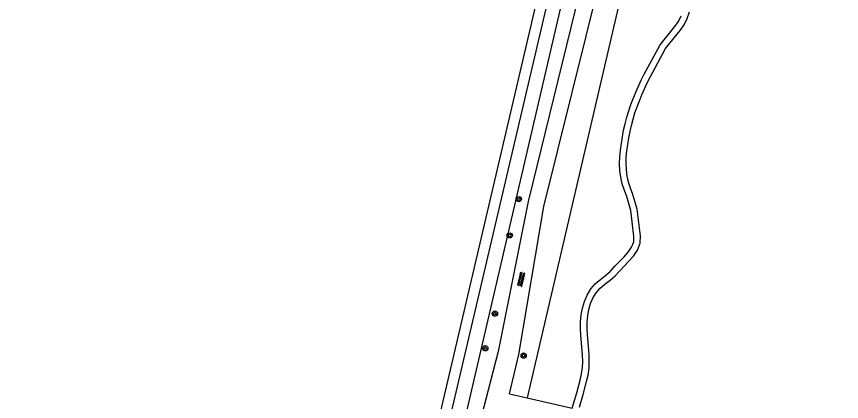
# Model space of a CAD drawing. Extents: x 124000 to 129000, y 395500 to 397503.
# Drawn here: x 128803.9 to 128929.5, y 396690.5 to 396749 of the extents above; entities that cross this region are included whole.
import ezdxf

# ---------------------------------------------------------------- set-up
doc = ezdxf.new("R2010")
doc.units = 0
for name, color, linetype in [('gg-afsc-draadraster', 7, 'Continuous'), ('gg-knt-onverhard', 7, 'Continuous'), ('gt-grn-groengrens', 7, 'Continuous'), ('gt-symb-boom', 7, 'Continuous'), ('gt-symb-overige verharding', 7, 'Continuous')]:
    doc.layers.add(name, color=color, linetype=linetype)

# ---------------------------------------------------------------- blocks, each defined once
blk = doc.blocks.new('gt0-BOOM')
at = {"layer": 'gt-symb-boom'}
for radius in [0.4, 0.2]:
    blk.add_circle((0, 0), radius, dxfattribs=at)
blk = doc.blocks.new('gt0-OVH')
at = {"layer": 'gt-symb-overige verharding'}
for points in [[(-0.97, 0.3), (-0.97, 0.31), (-0.96, 0.32), (-0.97, 0.33), (-0.97, 0.34), (-0.98, 0.35), (-0.99, 0.35), (-1, 0.36), (-1.01, 0.35), (-1.02, 0.35), (-1.03, 0.34), (-1.03, 0.33), (-1.04, 0.32), (-1.03, 0.31), (-1.03, 0.3), (-1.02, 0.29), (-1.01, 0.29), (-1, 0.28), (-0.99, 0.29), (-0.98, 0.29)], [(-0.87, 0.11), (-0.87, 0.12), (-0.86, 0.13), (-0.87, 0.14), (-0.87, 0.15), (-0.88, 0.16), (-0.89, 0.16), (-0.9, 0.16), (-0.91, 0.16), (-0.92, 0.16), (-0.93, 0.15), (-0.93, 0.14), (-0.94, 0.13), (-0.93, 0.12), (-0.93, 0.11), (-0.92, 0.1), (-0.91, 0.09), (-0.9, 0.09), (-0.89, 0.09), (-0.88, 0.1)], [(-0.77, 0.3), (-0.77, 0.31), (-0.76, 0.32), (-0.77, 0.33), (-0.77, 0.34), (-0.78, 0.35), (-0.79, 0.35), (-0.8, 0.36), (-0.81, 0.35), (-0.82, 0.35), (-0.83, 0.34), (-0.83, 0.33), (-0.84, 0.32), (-0.83, 0.31), (-0.83, 0.3), (-0.82, 0.29), (-0.81, 0.29), (-0.8, 0.28), (-0.79, 0.29), (-0.78, 0.29)], [(-0.67, 0.11), (-0.67, 0.12), (-0.66, 0.13), (-0.67, 0.14), (-0.67, 0.15), (-0.68, 0.16), (-0.69, 0.16), (-0.7, 0.16), (-0.71, 0.16), (-0.72, 0.16), (-0.73, 0.15), (-0.73, 0.14), (-0.74, 0.13), (-0.73, 0.12), (-0.73, 0.11), (-0.72, 0.1), (-0.71, 0.09), (-0.7, 0.09), (-0.69, 0.09), (-0.68, 0.1)], [(-0.57, 0.3), (-0.57, 0.31), (-0.56, 0.32), (-0.57, 0.33), (-0.57, 0.34), (-0.58, 0.35), (-0.59, 0.35), (-0.6, 0.36), (-0.61, 0.35), (-0.62, 0.35), (-0.63, 0.34), (-0.63, 0.33), (-0.64, 0.32), (-0.63, 0.31), (-0.63, 0.3), (-0.62, 0.29), (-0.61, 0.29), (-0.6, 0.28), (-0.59, 0.29), (-0.58, 0.29)], [(-0.47, 0.11), (-0.47, 0.12), (-0.46, 0.13), (-0.47, 0.14), (-0.47, 0.15), (-0.48, 0.16), (-0.49, 0.16), (-0.5, 0.16), (-0.51, 0.16), (-0.52, 0.16), (-0.53, 0.15), (-0.53, 0.14), (-0.54, 0.13), (-0.53, 0.12), (-0.53, 0.11), (-0.52, 0.1), (-0.51, 0.09), (-0.5, 0.09), (-0.49, 0.09), (-0.48, 0.1)], [(-0.37, 0.3), (-0.37, 0.31), (-0.36, 0.32), (-0.37, 0.33), (-0.37, 0.34), (-0.38, 0.35), (-0.39, 0.35), (-0.4, 0.36), (-0.41, 0.35), (-0.42, 0.35), (-0.43, 0.34), (-0.43, 0.33), (-0.44, 0.32), (-0.43, 0.31), (-0.43, 0.3), (-0.42, 0.29), (-0.41, 0.29), (-0.4, 0.28), (-0.39, 0.29), (-0.38, 0.29)], [(-0.27, 0.11), (-0.27, 0.12), (-0.26, 0.13), (-0.27, 0.14), (-0.27, 0.15), (-0.28, 0.16), (-0.29, 0.16), (-0.3, 0.16), (-0.31, 0.16), (-0.32, 0.16), (-0.33, 0.15), (-0.33, 0.14), (-0.34, 0.13), (-0.33, 0.12), (-0.33, 0.11), (-0.32, 0.1), (-0.31, 0.09), (-0.3, 0.09), (-0.29, 0.09), (-0.28, 0.1)], [(-0.17, 0.3), (-0.17, 0.31), (-0.16, 0.32), (-0.17, 0.33), (-0.17, 0.34), (-0.18, 0.35), (-0.19, 0.35), (-0.2, 0.36), (-0.21, 0.35), (-0.22, 0.35), (-0.23, 0.34), (-0.23, 0.33), (-0.24, 0.32), (-0.23, 0.31), (-0.23, 0.3), (-0.22, 0.29), (-0.21, 0.29), (-0.2, 0.28), (-0.19, 0.29), (-0.18, 0.29)], [(-0.07, 0.11), (-0.07, 0.12), (-0.06, 0.13), (-0.07, 0.14), (-0.07, 0.15), (-0.08, 0.16), (-0.09, 0.16), (-0.1, 0.16), (-0.11, 0.16), (-0.12, 0.16), (-0.13, 0.15), (-0.13, 0.14), (-0.14, 0.13), (-0.13, 0.12), (-0.13, 0.11), (-0.12, 0.1), (-0.11, 0.09), (-0.1, 0.09), (-0.09, 0.09), (-0.08, 0.1)], [(0.03, 0.3), (0.03, 0.31), (0.04, 0.32), (0.03, 0.33), (0.03, 0.34), (0.02, 0.35), (0.01, 0.35), (0, 0.36), (-0.01, 0.35), (-0.02, 0.35), (-0.03, 0.34), (-0.03, 0.33), (-0.04, 0.32), (-0.03, 0.31), (-0.03, 0.3), (-0.02, 0.29), (-0.01, 0.29), (0, 0.28), (0.01, 0.29), (0.02, 0.29)], [(0.13, 0.11), (0.13, 0.12), (0.14, 0.13), (0.13, 0.14), (0.13, 0.15), (0.12, 0.16), (0.11, 0.16), (0.1, 0.16), (0.09, 0.16), (0.08, 0.16), (0.07, 0.15), (0.07, 0.14), (0.06, 0.13), (0.07, 0.12), (0.07, 0.11), (0.08, 0.1), (0.09, 0.09), (0.1, 0.09), (0.11, 0.09), (0.12, 0.1)], [(0.23, 0.3), (0.23, 0.31), (0.24, 0.32), (0.23, 0.33), (0.23, 0.34), (0.22, 0.35), (0.21, 0.35), (0.2, 0.36), (0.19, 0.35), (0.18, 0.35), (0.17, 0.34), (0.17, 0.33), (0.16, 0.32), (0.17, 0.31), (0.17, 0.3), (0.18, 0.29), (0.19, 0.29), (0.2, 0.28), (0.21, 0.29), (0.22, 0.29)], [(0.33, 0.11), (0.33, 0.12), (0.34, 0.13), (0.33, 0.14), (0.33, 0.15), (0.32, 0.16), (0.31, 0.16), (0.3, 0.16), (0.29, 0.16), (0.28, 0.16), (0.27, 0.15), (0.27, 0.14), (0.26, 0.13), (0.27, 0.12), (0.27, 0.11), (0.28, 0.1), (0.29, 0.09), (0.3, 0.09), (0.31, 0.09), (0.32, 0.1)], [(0.43, 0.3), (0.43, 0.31), (0.44, 0.32), (0.43, 0.33), (0.43, 0.34), (0.42, 0.35), (0.41, 0.35), (0.4, 0.36), (0.39, 0.35), (0.38, 0.35), (0.37, 0.34), (0.37, 0.33), (0.36, 0.32), (0.37, 0.31), (0.37, 0.3), (0.38, 0.29), (0.39, 0.29), (0.4, 0.28), (0.41, 0.29), (0.42, 0.29)], [(0.53, 0.11), (0.53, 0.12), (0.54, 0.13), (0.53, 0.14), (0.53, 0.15), (0.52, 0.16), (0.51, 0.16), (0.5, 0.16), (0.49, 0.16), (0.48, 0.16), (0.47, 0.15), (0.47, 0.14), (0.46, 0.13), (0.47, 0.12), (0.47, 0.11), (0.48, 0.1), (0.49, 0.09), (0.5, 0.09), (0.51, 0.09), (0.52, 0.1)], [(0.63, 0.3), (0.63, 0.31), (0.64, 0.32), (0.63, 0.33), (0.63, 0.34), (0.62, 0.35), (0.61, 0.35), (0.6, 0.36), (0.59, 0.35), (0.58, 0.35), (0.57, 0.34), (0.57, 0.33), (0.56, 0.32), (0.57, 0.31), (0.57, 0.3), (0.58, 0.29), (0.59, 0.29), (0.6, 0.28), (0.61, 0.29), (0.62, 0.29)], [(0.73, 0.11), (0.73, 0.12), (0.74, 0.13), (0.73, 0.14), (0.73, 0.15), (0.72, 0.16), (0.71, 0.16), (0.7, 0.16), (0.69, 0.16), (0.68, 0.16), (0.67, 0.15), (0.67, 0.14), (0.66, 0.13), (0.67, 0.12), (0.67, 0.11), (0.68, 0.1), (0.69, 0.09), (0.7, 0.09), (0.71, 0.09), (0.72, 0.1)], [(0.83, 0.3), (0.83, 0.31), (0.84, 0.32), (0.83, 0.33), (0.83, 0.34), (0.82, 0.35), (0.81, 0.35), (0.8, 0.36), (0.79, 0.35), (0.78, 0.35), (0.77, 0.34), (0.77, 0.33), (0.76, 0.32), (0.77, 0.31), (0.77, 0.3), (0.78, 0.29), (0.79, 0.29), (0.8, 0.28), (0.81, 0.29), (0.82, 0.29)], [(0.93, 0.11), (0.93, 0.12), (0.94, 0.13), (0.93, 0.14), (0.93, 0.15), (0.92, 0.16), (0.91, 0.16), (0.9, 0.16), (0.89, 0.16), (0.88, 0.16), (0.87, 0.15), (0.87, 0.14), (0.86, 0.13), (0.87, 0.12), (0.87, 0.11), (0.88, 0.1), (0.89, 0.09), (0.9, 0.09), (0.91, 0.09), (0.92, 0.1)], [(1.03, 0.3), (1.03, 0.31), (1.04, 0.32), (1.03, 0.33), (1.03, 0.34), (1.02, 0.35), (1.01, 0.35), (1, 0.36), (0.99, 0.35), (0.98, 0.35), (0.97, 0.34), (0.97, 0.33), (0.96, 0.32), (0.97, 0.31), (0.97, 0.3), (0.98, 0.29), (0.99, 0.29), (1, 0.28), (1.01, 0.29), (1.02, 0.29)], [(-0.97, -0.14), (-0.97, -0.13), (-0.96, -0.12), (-0.97, -0.11), (-0.97, -0.1), (-0.98, -0.09), (-0.99, -0.09), (-1, -0.08), (-1.01, -0.09), (-1.02, -0.09), (-1.03, -0.1), (-1.03, -0.11), (-1.04, -0.12), (-1.03, -0.13), (-1.03, -0.14), (-1.02, -0.15), (-1.01, -0.15), (-1, -0.16), (-0.99, -0.15), (-0.98, -0.15)], [(-0.87, -0.33), (-0.87, -0.32), (-0.86, -0.31), (-0.87, -0.3), (-0.87, -0.29), (-0.88, -0.28), (-0.89, -0.28), (-0.9, -0.28), (-0.91, -0.28), (-0.92, -0.28), (-0.93, -0.29), (-0.93, -0.3), (-0.94, -0.31), (-0.93, -0.32), (-0.93, -0.33), (-0.92, -0.34), (-0.91, -0.35), (-0.9, -0.35), (-0.89, -0.35), (-0.88, -0.34)], [(-0.77, -0.14), (-0.77, -0.13), (-0.76, -0.12), (-0.77, -0.11), (-0.77, -0.1), (-0.78, -0.09), (-0.79, -0.09), (-0.8, -0.08), (-0.81, -0.09), (-0.82, -0.09), (-0.83, -0.1), (-0.83, -0.11), (-0.84, -0.12), (-0.83, -0.13), (-0.83, -0.14), (-0.82, -0.15), (-0.81, -0.15), (-0.8, -0.16), (-0.79, -0.15), (-0.78, -0.15)], [(-0.67, -0.33), (-0.67, -0.32), (-0.66, -0.31), (-0.67, -0.3), (-0.67, -0.29), (-0.68, -0.28), (-0.69, -0.28), (-0.7, -0.28), (-0.71, -0.28), (-0.72, -0.28), (-0.73, -0.29), (-0.73, -0.3), (-0.74, -0.31), (-0.73, -0.32), (-0.73, -0.33), (-0.72, -0.34), (-0.71, -0.35), (-0.7, -0.35), (-0.69, -0.35), (-0.68, -0.34)], [(-0.57, -0.14), (-0.57, -0.13), (-0.56, -0.12), (-0.57, -0.11), (-0.57, -0.1), (-0.58, -0.09), (-0.59, -0.09), (-0.6, -0.08), (-0.61, -0.09), (-0.62, -0.09), (-0.63, -0.1), (-0.63, -0.11), (-0.64, -0.12), (-0.63, -0.13), (-0.63, -0.14), (-0.62, -0.15), (-0.61, -0.15), (-0.6, -0.16), (-0.59, -0.15), (-0.58, -0.15)], [(-0.47, -0.33), (-0.47, -0.32), (-0.46, -0.31), (-0.47, -0.3), (-0.47, -0.29), (-0.48, -0.28), (-0.49, -0.28), (-0.5, -0.28), (-0.51, -0.28), (-0.52, -0.28), (-0.53, -0.29), (-0.53, -0.3), (-0.54, -0.31), (-0.53, -0.32), (-0.53, -0.33), (-0.52, -0.34), (-0.51, -0.35), (-0.5, -0.35), (-0.49, -0.35), (-0.48, -0.34)], [(-0.37, -0.14), (-0.37, -0.13), (-0.36, -0.12), (-0.37, -0.11), (-0.37, -0.1), (-0.38, -0.09), (-0.39, -0.09), (-0.4, -0.08), (-0.41, -0.09), (-0.42, -0.09), (-0.43, -0.1), (-0.43, -0.11), (-0.44, -0.12), (-0.43, -0.13), (-0.43, -0.14), (-0.42, -0.15), (-0.41, -0.15), (-0.4, -0.16), (-0.39, -0.15), (-0.38, -0.15)], [(-0.27, -0.33), (-0.27, -0.32), (-0.26, -0.31), (-0.27, -0.3), (-0.27, -0.29), (-0.28, -0.28), (-0.29, -0.28), (-0.3, -0.28), (-0.31, -0.28), (-0.32, -0.28), (-0.33, -0.29), (-0.33, -0.3), (-0.34, -0.31), (-0.33, -0.32), (-0.33, -0.33), (-0.32, -0.34), (-0.31, -0.35), (-0.3, -0.35), (-0.29, -0.35), (-0.28, -0.34)], [(-0.17, -0.14), (-0.17, -0.13), (-0.16, -0.12), (-0.17, -0.11), (-0.17, -0.1), (-0.18, -0.09), (-0.19, -0.09), (-0.2, -0.08), (-0.21, -0.09), (-0.22, -0.09), (-0.23, -0.1), (-0.23, -0.11), (-0.24, -0.12), (-0.23, -0.13), (-0.23, -0.14), (-0.22, -0.15), (-0.21, -0.15), (-0.2, -0.16), (-0.19, -0.15), (-0.18, -0.15)], [(-0.07, -0.33), (-0.07, -0.32), (-0.06, -0.31), (-0.07, -0.3), (-0.07, -0.29), (-0.08, -0.28), (-0.09, -0.28), (-0.1, -0.28), (-0.11, -0.28), (-0.12, -0.28), (-0.13, -0.29), (-0.13, -0.3), (-0.14, -0.31), (-0.13, -0.32), (-0.13, -0.33), (-0.12, -0.34), (-0.11, -0.35), (-0.1, -0.35), (-0.09, -0.35), (-0.08, -0.34)], [(0.03, -0.14), (0.03, -0.13), (0.04, -0.12), (0.03, -0.11), (0.03, -0.1), (0.02, -0.09), (0.01, -0.09), (0, -0.08), (-0.01, -0.09), (-0.02, -0.09), (-0.03, -0.1), (-0.03, -0.11), (-0.04, -0.12), (-0.03, -0.13), (-0.03, -0.14), (-0.02, -0.15), (-0.01, -0.15), (0, -0.16), (0.01, -0.15), (0.02, -0.15)], [(0.13, -0.33), (0.13, -0.32), (0.14, -0.31), (0.13, -0.3), (0.13, -0.29), (0.12, -0.28), (0.11, -0.28), (0.1, -0.28), (0.09, -0.28), (0.08, -0.28), (0.07, -0.29), (0.07, -0.3), (0.06, -0.31), (0.07, -0.32), (0.07, -0.33), (0.08, -0.34), (0.09, -0.35), (0.1, -0.35), (0.11, -0.35), (0.12, -0.34)], [(0.23, -0.14), (0.23, -0.13), (0.24, -0.12), (0.23, -0.11), (0.23, -0.1), (0.22, -0.09), (0.21, -0.09), (0.2, -0.08), (0.19, -0.09), (0.18, -0.09), (0.17, -0.1), (0.17, -0.11), (0.16, -0.12), (0.17, -0.13), (0.17, -0.14), (0.18, -0.15), (0.19, -0.15), (0.2, -0.16), (0.21, -0.15), (0.22, -0.15)], [(0.33, -0.33), (0.33, -0.32), (0.34, -0.31), (0.33, -0.3), (0.33, -0.29), (0.32, -0.28), (0.31, -0.28), (0.3, -0.28), (0.29, -0.28), (0.28, -0.28), (0.27, -0.29), (0.27, -0.3), (0.26, -0.31), (0.27, -0.32), (0.27, -0.33), (0.28, -0.34), (0.29, -0.35), (0.3, -0.35), (0.31, -0.35), (0.32, -0.34)], [(0.43, -0.14), (0.43, -0.13), (0.44, -0.12), (0.43, -0.11), (0.43, -0.1), (0.42, -0.09), (0.41, -0.09), (0.4, -0.08), (0.39, -0.09), (0.38, -0.09), (0.37, -0.1), (0.37, -0.11), (0.36, -0.12), (0.37, -0.13), (0.37, -0.14), (0.38, -0.15), (0.39, -0.15), (0.4, -0.16), (0.41, -0.15), (0.42, -0.15)], [(0.53, -0.33), (0.53, -0.32), (0.54, -0.31), (0.53, -0.3), (0.53, -0.29), (0.52, -0.28), (0.51, -0.28), (0.5, -0.28), (0.49, -0.28), (0.48, -0.28), (0.47, -0.29), (0.47, -0.3), (0.46, -0.31), (0.47, -0.32), (0.47, -0.33), (0.48, -0.34), (0.49, -0.35), (0.5, -0.35), (0.51, -0.35), (0.52, -0.34)], [(0.63, -0.14), (0.63, -0.13), (0.64, -0.12), (0.63, -0.11), (0.63, -0.1), (0.62, -0.09), (0.61, -0.09), (0.6, -0.08), (0.59, -0.09), (0.58, -0.09), (0.57, -0.1), (0.57, -0.11), (0.56, -0.12), (0.57, -0.13), (0.57, -0.14), (0.58, -0.15), (0.59, -0.15), (0.6, -0.16), (0.61, -0.15), (0.62, -0.15)], [(0.73, -0.33), (0.73, -0.32), (0.74, -0.31), (0.73, -0.3), (0.73, -0.29), (0.72, -0.28), (0.71, -0.28), (0.7, -0.28), (0.69, -0.28), (0.68, -0.28), (0.67, -0.29), (0.67, -0.3), (0.66, -0.31), (0.67, -0.32), (0.67, -0.33), (0.68, -0.34), (0.69, -0.35), (0.7, -0.35), (0.71, -0.35), (0.72, -0.34)], [(0.83, -0.14), (0.83, -0.13), (0.84, -0.12), (0.83, -0.11), (0.83, -0.1), (0.82, -0.09), (0.81, -0.09), (0.8, -0.08), (0.79, -0.09), (0.78, -0.09), (0.77, -0.1), (0.77, -0.11), (0.76, -0.12), (0.77, -0.13), (0.77, -0.14), (0.78, -0.15), (0.79, -0.15), (0.8, -0.16), (0.81, -0.15), (0.82, -0.15)], [(0.93, -0.33), (0.93, -0.32), (0.94, -0.31), (0.93, -0.3), (0.93, -0.29), (0.92, -0.28), (0.91, -0.28), (0.9, -0.28), (0.89, -0.28), (0.88, -0.28), (0.87, -0.29), (0.87, -0.3), (0.86, -0.31), (0.87, -0.32), (0.87, -0.33), (0.88, -0.34), (0.89, -0.35), (0.9, -0.35), (0.91, -0.35), (0.92, -0.34)], [(1.03, -0.14), (1.03, -0.13), (1.04, -0.12), (1.03, -0.11), (1.03, -0.1), (1.02, -0.09), (1.01, -0.09), (1, -0.08), (0.99, -0.09), (0.98, -0.09), (0.97, -0.1), (0.97, -0.11), (0.96, -0.12), (0.97, -0.13), (0.97, -0.14), (0.98, -0.15), (0.99, -0.15), (1, -0.16), (1.01, -0.15), (1.02, -0.15)]]:
    blk.add_lwpolyline(points, close=True, dxfattribs=at)

msp = doc.modelspace()

# ---------------------------------------------------------------- linework, layer by layer
at = {"layer": 'gg-afsc-draadraster'}
msp.add_lwpolyline([(128927.81, 396927.01), (128908, 396841.79), (128868.53, 396672.43), (128849.69, 396591.98)], dxfattribs=at)
at = {"layer": 'gg-knt-onverhard'}
for p, q in [((128878.91, 396691.61), (128881.62, 396690.99)), ((128881.62, 396690.99), (128888.48, 396689.42))]:
    msp.add_line(p, q, dxfattribs=at)
for points in [[(128927.81, 396927.01), (128929.46, 396926.05), (128929.41, 396923.85), (128910.02, 396839.74), (128896.71, 396780.23), (128894.87, 396770.23), (128890.17, 396755.21), (128881.78, 396720.85), (128877.21, 396698.06), (128870.47, 396672.02), (128861.51, 396633.38), (128852.46, 396591.22), (128849.69, 396591.98)], [(128898.92, 396811.8), (128865.4, 396668.99), (128863.88, 396666.89), (128861.94, 396665.14), (128859.54, 396663.69), (128856.75, 396662.83), (128830.59, 396662.04), (128827.41, 396661.57), (128824.7, 396660.3), (128822.29, 396658.47), (128819.89, 396653.64), (128811.76, 396626.86), (128810.95, 396625.29), (128808.69, 396623.05), (128806.69, 396621.8), (128801.26, 396621.46), (128669.96, 396650.27), (128668.05, 396639.08), (128667.76, 396635.29), (128668.19, 396634.63), (128760.25, 396613.5), (128838.44, 396595.07)], [(128801.44, 396623.05), (128806.12, 396623.33), (128809.65, 396626.25), (128818.38, 396654.18), (128821.07, 396659.55), (128823.86, 396661.67), (128826.94, 396663.12), (128830.45, 396663.64), (128856.49, 396664.42), (128858.88, 396665.16), (128860.99, 396666.43), (128863.97, 396669.74), (128897.35, 396812.13)], [(128878.91, 396691.61), (128880.34, 396697.58), (128884.16, 396720.09), (128892.74, 396754.61), (128897.23, 396768.83), (128898.62, 396778.7), (128901.18, 396779.99), (128902.56, 396780.78)], [(128888.48, 396689.42), (128889.18, 396691.79), (128889.69, 396693.71), (128889.91, 396694.65), (128890.04, 396695.6), (128890.07, 396696.55), (128890.05, 396697.53), (128889.81, 396700.51), (128889.76, 396701.53), (128889.76, 396702.56), (128889.86, 396703.6), (128890.04, 396704.63), (128890.32, 396705.65), (128890.74, 396706.63), (128891.29, 396707.56), (128892.01, 396708.37), (128892.81, 396709.04), (128893.6, 396709.65), (128894.32, 396710.28), (128894.97, 396711.01), (128896.37, 396712.44), (128897.01, 396713.16), (128897.52, 396713.91), (128897.84, 396714.7), (128897.86, 396715.58), (128897.38, 396719.47), (128896.77, 396721.6), (128896.43, 396722.53), (128896.09, 396723.51), (128895.85, 396724.53), (128895.72, 396725.57), (128895.68, 396726.61), (128895.72, 396727.64), (128895.81, 396728.66), (128895.95, 396729.67), (128896.11, 396730.67), (128896.3, 396731.67), (128896.52, 396732.66), (128896.78, 396733.64), (128897.07, 396734.62), (128897.4, 396735.59), (128898.16, 396737.46), (128898.56, 396738.39), (128898.99, 396739.31), (128899.45, 396740.21), (128901.85, 396744.66), (128904.1, 396747.43), (128904.63, 396748.21), (128905.05, 396749.05)], [(128889.58, 396689.59), (128890.14, 396691.52), (128890.66, 396693.47), (128890.89, 396694.47), (128891.03, 396695.51), (128891.07, 396696.55), (128891.05, 396697.58), (128890.81, 396700.57), (128890.76, 396701.55), (128890.76, 396702.52), (128890.85, 396703.47), (128891.01, 396704.41), (128891.27, 396705.32), (128891.63, 396706.18), (128892.1, 396706.97), (128892.71, 396707.65), (128893.44, 396708.26), (128894.24, 396708.88), (128895.02, 396709.57), (128895.7, 396710.33), (128897.1, 396711.76), (128897.8, 396712.54), (128898.41, 396713.43), (128898.83, 396714.5), (128898.86, 396715.62), (128898.36, 396719.67), (128897.72, 396721.92), (128897.37, 396722.87), (128897.05, 396723.78), (128896.84, 396724.71), (128896.72, 396725.65), (128896.68, 396726.61), (128896.71, 396727.58), (128896.81, 396728.55), (128896.94, 396729.52), (128897.1, 396730.5), (128897.28, 396731.46), (128897.49, 396732.42), (128897.74, 396733.37), (128898.02, 396734.31), (128898.34, 396735.24), (128899.08, 396737.07), (128899.47, 396737.98), (128899.89, 396738.87), (128900.34, 396739.75), (128902.69, 396744.1), (128904.9, 396746.83), (128905.5, 396747.7), (128905.97, 396748.66), (128906.33, 396749.65)]]:
    msp.add_lwpolyline(points, dxfattribs=at)
at = {"layer": 'gt-grn-groengrens'}
msp.add_line((128902.56, 396780.78), (128881.62, 396690.99), dxfattribs=at)

# ---------------------------------------------------------------- block references
at = {"layer": 'gt-symb-boom'}
for p in [(128880.33, 396721.21), (128878.96, 396715.69), (128876.71, 396703.81), (128875.25, 396698.54), (128881.08, 396697.43)]:
    msp.add_blockref('gt0-BOOM', p, dxfattribs=at)
at = {"layer": 'gt-symb-overige verharding', "rotation": -103.48012621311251}
msp.add_blockref('gt0-OVH', (128880.7, 396709.03), dxfattribs=at)

doc.saveas('drawing.dxf')
